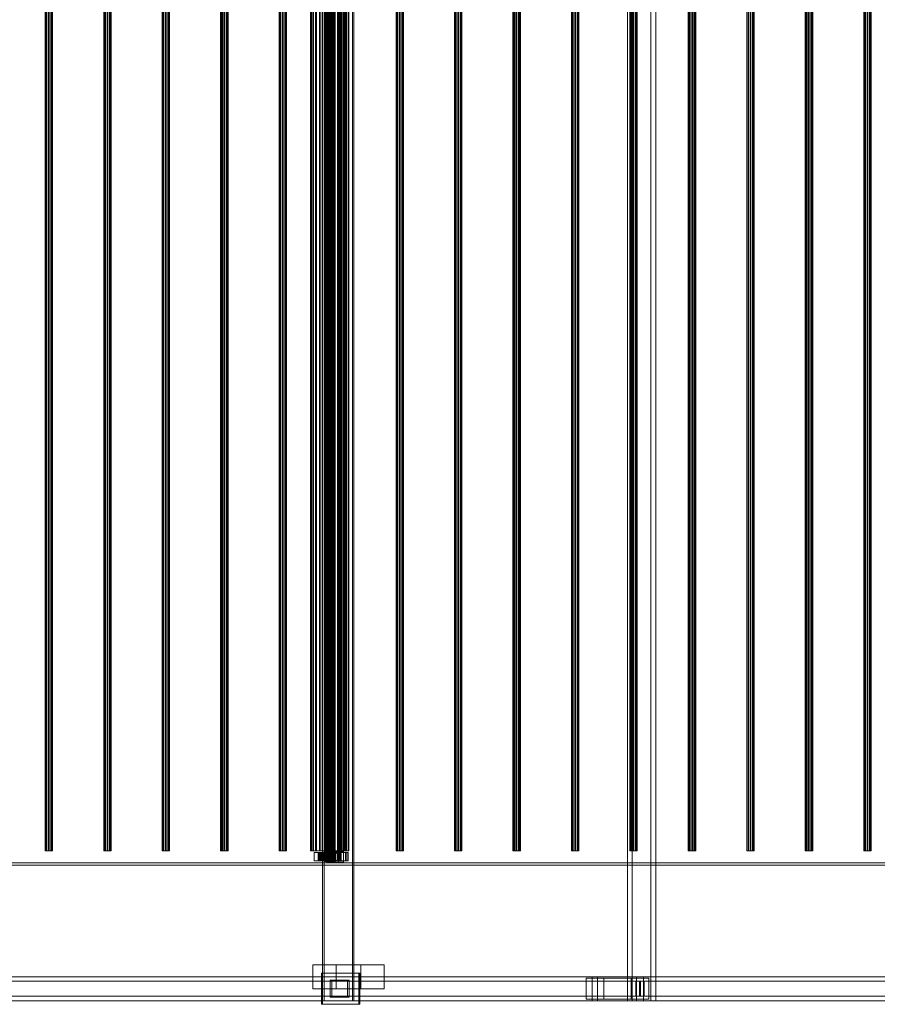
# Model space of a CAD drawing. Header units: millimetres. Extents: x -2233 to 61924, y -68080 to 6847.
# Tile 898 of 1056: x 37466 to 38896, y -19506 to -17864. Entities that reach past the tile are written whole.
import ezdxf

# ---------------------------------------------------------------- set-up
doc = ezdxf.new("R2010")
doc.units = ezdxf.units.MM
doc.layers.add('superior_C03', color=7, linetype='Continuous', lineweight=0)

msp = doc.modelspace()

# ---------------------------------------------------------------- linework, layer by layer
at = {"layer": 'superior_C03'}
for p, q in [((37971.316, -16500), (37971.316, -19500)), ((37974.011, -19500), (37974.011, -16500)), ((38020.819, -19500), (38020.819, -16500)), ((38023.514, -16500), (38023.514, -19500)), ((38479.586, -16500), (38479.586, -19500)), ((38487.446, -19500), (38487.446, -16500)), ((38518.564, -19500), (38518.564, -16500)), ((38526.425, -16500), (38526.425, -19500)), ((37974.048, -19268), (37974.048, -16732)), ((37974.272, -19268), (37974.272, -16732)), ((37974.436, -19268), (37974.436, -16732)), ((37975.094, -19268), (37975.094, -16732)), ((37975.411, -19268), (37975.411, -16732)), ((37976.458, -19268), (37976.458, -16732)), ((37976.907, -19268), (37976.907, -16732)), ((37978.27, -19268), (37978.27, -16732)), ((37978.82, -19268), (37978.82, -16732)), ((37980.407, -19268), (37980.407, -16732)), ((37981.021, -19268), (37981.021, -16732)), ((37982.725, -19268), (37982.725, -16732)), ((37983.36, -19268), (37983.36, -16732)), ((37985.063, -19268), (37985.063, -16732)), ((37985.677, -19268), (37985.677, -16732)), ((37987.264, -19268), (37987.264, -16732)), ((37987.814, -19268), (37987.814, -16732)), ((37989.178, -19268), (37989.178, -16732)), ((37989.627, -19268), (37989.627, -16732)), ((37990.673, -19268), (37990.673, -16732)), ((37990.99, -19268), (37990.99, -16732)), ((37991.648, -19268), (37991.648, -16732)), ((37991.812, -16732), (37991.812, -19268)), ((37992.036, -19268), (37992.036, -16732)), ((37508.9, -16750), (37508.9, -19250)), ((37509.243, -16750), (37509.243, -19250)), ((37510.92, -16750), (37510.92, -19250)), ((37511.819, -16750), (37511.819, -19250)), ((37514.532, -16750), (37514.532, -19250)), ((37515.643, -16750), (37515.643, -19250)), ((37518.356, -16750), (37518.356, -19250)), ((37519.255, -16750), (37519.255, -19250)), ((37520.932, -16750), (37520.932, -19250)), ((37521.275, -19250), (37521.275, -16750)), ((37606.345, -16750), (37606.345, -19250)), ((37606.689, -16750), (37606.689, -19250)), ((37608.365, -16750), (37608.365, -19250)), ((37609.265, -16750), (37609.265, -19250)), ((37611.977, -16750), (37611.977, -19250)), ((37613.089, -16750), (37613.089, -19250)), ((37615.802, -16750), (37615.802, -19250)), ((37616.701, -16750), (37616.701, -19250)), ((37618.377, -16750), (37618.377, -19250)), ((37618.721, -19250), (37618.721, -16750)), ((37703.791, -16750), (37703.791, -19250)), ((37704.135, -16750), (37704.135, -19250)), ((37705.811, -16750), (37705.811, -19250)), ((37706.71, -16750), (37706.71, -19250)), ((37709.423, -16750), (37709.423, -19250)), ((37710.535, -16750), (37710.535, -19250)), ((37713.247, -16750), (37713.247, -19250)), ((37714.147, -16750), (37714.147, -19250)), ((37715.823, -16750), (37715.823, -19250)), ((37716.167, -19250), (37716.167, -16750)), ((37801.237, -16750), (37801.237, -19250)), ((37801.58, -16750), (37801.58, -19250)), ((37803.257, -16750), (37803.257, -19250)), ((37804.156, -16750), (37804.156, -19250)), ((37806.869, -16750), (37806.869, -19250)), ((37807.98, -16750), (37807.98, -19250)), ((37810.693, -16750), (37810.693, -19250)), ((37811.592, -16750), (37811.592, -19250)), ((37813.269, -16750), (37813.269, -19250)), ((37813.612, -19250), (37813.612, -16750)), ((37898.682, -16750), (37898.682, -19250)), ((37899.026, -16750), (37899.026, -19250)), ((37900.702, -16750), (37900.702, -19250)), ((37901.602, -16750), (37901.602, -19250)), ((37904.314, -16750), (37904.314, -19250)), ((37905.426, -16750), (37905.426, -19250)), ((37908.139, -16750), (37908.139, -19250)), ((37909.038, -16750), (37909.038, -19250)), ((37910.714, -16750), (37910.714, -19250)), ((37911.058, -19250), (37911.058, -16750)), ((37951.062, -19250), (37951.062, -16750)), ((37951.859, -19250), (37951.859, -16750)), ((37952.444, -19250), (37952.444, -16750)), ((37954.782, -19250), (37954.782, -16750)), ((37955.911, -19250), (37955.911, -16750)), ((37959.63, -19250), (37959.63, -16750)), ((37961.227, -19250), (37961.227, -16750)), ((37966.074, -19250), (37966.074, -16750)), ((37968.03, -19250), (37968.03, -16750)), ((37973.674, -19250), (37973.674, -16750)), ((37975.856, -19250), (37975.856, -16750)), ((37981.913, -19250), (37981.913, -16750)), ((37984.171, -19250), (37984.171, -16750)), ((37990.228, -19250), (37990.228, -16750)), ((37992.41, -19250), (37992.41, -16750)), ((37996.128, -16750), (37996.128, -19250)), ((37996.472, -16750), (37996.472, -19250)), ((37998.054, -19250), (37998.054, -16750)), ((37998.148, -16750), (37998.148, -19250)), ((37999.047, -16750), (37999.047, -19250)), ((38000.01, -19250), (38000.01, -16750)), ((38001.76, -16750), (38001.76, -19250)), ((38002.872, -16750), (38002.872, -19250)), ((38004.857, -19250), (38004.857, -16750)), ((38005.584, -16750), (38005.584, -19250)), ((38006.454, -19250), (38006.454, -16750)), ((38006.484, -16750), (38006.484, -19250)), ((38008.16, -16750), (38008.16, -19250)), ((38008.504, -19250), (38008.504, -16750)), ((38010.173, -19250), (38010.173, -16750)), ((38011.302, -19250), (38011.302, -16750)), ((38013.64, -19250), (38013.64, -16750)), ((38014.225, -16750), (38014.225, -19250)), ((38015.022, -19250), (38015.022, -16750)), ((38093.574, -16750), (38093.574, -19250)), ((38093.917, -16750), (38093.917, -19250)), ((38095.594, -16750), (38095.594, -19250)), ((38096.493, -16750), (38096.493, -19250)), ((38099.206, -16750), (38099.206, -19250)), ((38100.317, -16750), (38100.317, -19250)), ((38103.03, -16750), (38103.03, -19250)), ((38103.929, -16750), (38103.929, -19250)), ((38105.606, -16750), (38105.606, -19250)), ((38105.949, -19250), (38105.949, -16750)), ((38191.019, -16750), (38191.019, -19250)), ((38191.363, -16750), (38191.363, -19250)), ((38193.039, -16750), (38193.039, -19250)), ((38193.939, -16750), (38193.939, -19250)), ((38196.651, -16750), (38196.651, -19250)), ((38197.763, -16750), (38197.763, -19250)), ((38200.475, -16750), (38200.475, -19250)), ((38201.375, -16750), (38201.375, -19250)), ((38203.051, -16750), (38203.051, -19250)), ((38203.395, -19250), (38203.395, -16750)), ((38288.465, -16750), (38288.465, -19250)), ((38288.808, -16750), (38288.808, -19250)), ((38290.485, -16750), (38290.485, -19250)), ((38291.384, -16750), (38291.384, -19250)), ((38294.097, -16750), (38294.097, -19250)), ((38295.209, -16750), (38295.209, -19250)), ((38297.921, -16750), (38297.921, -19250)), ((38298.821, -16750), (38298.821, -19250)), ((38300.497, -16750), (38300.497, -19250)), ((38300.841, -19250), (38300.841, -16750)), ((38385.911, -16750), (38385.911, -19250)), ((38386.254, -16750), (38386.254, -19250)), ((38387.931, -16750), (38387.931, -19250)), ((38388.83, -16750), (38388.83, -19250)), ((38391.543, -16750), (38391.543, -19250)), ((38392.654, -16750), (38392.654, -19250)), ((38395.367, -16750), (38395.367, -19250)), ((38396.266, -16750), (38396.266, -19250)), ((38397.943, -16750), (38397.943, -19250)), ((38398.286, -19250), (38398.286, -16750)), ((38483.356, -16750), (38483.356, -19250)), ((38483.7, -16750), (38483.7, -19250)), ((38485.376, -16750), (38485.376, -19250)), ((38486.276, -16750), (38486.276, -19250)), ((38488.988, -16750), (38488.988, -19250)), ((38490.1, -16750), (38490.1, -19250)), ((38492.812, -16750), (38492.812, -19250)), ((38493.712, -16750), (38493.712, -19250)), ((38495.388, -16750), (38495.388, -19250)), ((38495.732, -19250), (38495.732, -16750)), ((38580.802, -16750), (38580.802, -19250)), ((38581.145, -16750), (38581.145, -19250)), ((38582.822, -16750), (38582.822, -19250)), ((38583.721, -16750), (38583.721, -19250)), ((38586.434, -16750), (38586.434, -19250)), ((38587.546, -16750), (38587.546, -19250)), ((38590.258, -16750), (38590.258, -19250)), ((38591.158, -16750), (38591.158, -19250)), ((38592.834, -16750), (38592.834, -19250)), ((38593.178, -19250), (38593.178, -16750)), ((38678.248, -16750), (38678.248, -19250)), ((38678.591, -16750), (38678.591, -19250)), ((38680.268, -16750), (38680.268, -19250)), ((38681.167, -16750), (38681.167, -19250)), ((38683.879, -16750), (38683.879, -19250)), ((38684.991, -16750), (38684.991, -19250)), ((38687.704, -16750), (38687.704, -19250)), ((38688.603, -16750), (38688.603, -19250)), ((38690.28, -16750), (38690.28, -19250)), ((38690.623, -19250), (38690.623, -16750)), ((38775.693, -16750), (38775.693, -19250)), ((38776.037, -16750), (38776.037, -19250)), ((38777.713, -16750), (38777.713, -19250)), ((38778.613, -16750), (38778.613, -19250)), ((38781.325, -16750), (38781.325, -19250)), ((38782.437, -16750), (38782.437, -19250)), ((38785.149, -16750), (38785.149, -19250)), ((38786.049, -16750), (38786.049, -19250)), ((38787.725, -16750), (38787.725, -19250)), ((38788.069, -19250), (38788.069, -16750)), ((38873.139, -16750), (38873.139, -19250)), ((38873.482, -16750), (38873.482, -19250)), ((38875.159, -16750), (38875.159, -19250)), ((38876.058, -16750), (38876.058, -19250)), ((38878.771, -16750), (38878.771, -19250)), ((38879.883, -16750), (38879.883, -19250)), ((38882.595, -16750), (38882.595, -19250)), ((38883.494, -16750), (38883.494, -19250)), ((38885.171, -16750), (38885.171, -19250)), ((38885.514, -19250), (38885.514, -16750)), ((37509.243, -19250), (37508.9, -19250)), ((37508.9, -19250), (37510.92, -19250)), ((37511.819, -19250), (37509.243, -19250)), ((37510.92, -19250), (37514.532, -19250)), ((37515.643, -19250), (37511.819, -19250)), ((37514.532, -19250), (37518.356, -19250)), ((37519.255, -19250), (37515.643, -19250)), ((37518.356, -19250), (37520.932, -19250)), ((37521.275, -19250), (37519.255, -19250)), ((37520.932, -19250), (37521.275, -19250)), ((37606.689, -19250), (37606.345, -19250)), ((37606.345, -19250), (37608.365, -19250)), ((37609.265, -19250), (37606.689, -19250)), ((37608.365, -19250), (37611.977, -19250)), ((37613.089, -19250), (37609.265, -19250)), ((37611.977, -19250), (37615.802, -19250)), ((37616.701, -19250), (37613.089, -19250)), ((37615.802, -19250), (37618.377, -19250)), ((37618.721, -19250), (37616.701, -19250)), ((37618.377, -19250), (37618.721, -19250)), ((37704.135, -19250), (37703.791, -19250)), ((37703.791, -19250), (37705.811, -19250)), ((37706.71, -19250), (37704.135, -19250)), ((37705.811, -19250), (37709.423, -19250)), ((37710.535, -19250), (37706.71, -19250)), ((37709.423, -19250), (37713.247, -19250)), ((37714.147, -19250), (37710.535, -19250)), ((37713.247, -19250), (37715.823, -19250)), ((37716.167, -19250), (37714.147, -19250)), ((37715.823, -19250), (37716.167, -19250)), ((37801.58, -19250), (37801.237, -19250)), ((37801.237, -19250), (37803.257, -19250)), ((37804.156, -19250), (37801.58, -19250)), ((37803.257, -19250), (37806.869, -19250)), ((37807.98, -19250), (37804.156, -19250)), ((37806.869, -19250), (37810.693, -19250)), ((37811.592, -19250), (37807.98, -19250)), ((37810.693, -19250), (37813.269, -19250)), ((37813.612, -19250), (37811.592, -19250)), ((37813.269, -19250), (37813.612, -19250)), ((37899.026, -19250), (37898.682, -19250)), ((37898.682, -19250), (37900.702, -19250)), ((37901.602, -19250), (37899.026, -19250)), ((37900.702, -19250), (37904.314, -19250)), ((37905.426, -19250), (37901.602, -19250)), ((37904.314, -19250), (37908.139, -19250)), ((37909.038, -19250), (37905.426, -19250)), ((37908.139, -19250), (37910.714, -19250)), ((37911.058, -19250), (37909.038, -19250)), ((37910.714, -19250), (37911.058, -19250)), ((37951.859, -19250), (37951.062, -19250)), ((37951.062, -19250), (37952.444, -19250)), ((37954.782, -19250), (37951.859, -19250)), ((37952.444, -19250), (37955.911, -19250)), ((37959.63, -19250), (37954.782, -19250)), ((37955.911, -19250), (37961.227, -19250)), ((37967.158, -19253), (37957.413, -19253)), ((37957.413, -19253), (37957.413, -19267)), ((37968.193, -19253), (37957.413, -19253)), ((37966.074, -19250), (37959.63, -19250)), ((37961.227, -19250), (37968.03, -19250)), ((37964.874, -19254), (37964.054, -19254)), ((37964.054, -19254), (37974.048, -19254)), ((37964.054, -19266), (37964.054, -19254)), ((37964.054, -19254), (37964.527, -19254)), ((37964.527, -19254), (37974.272, -19254)), ((37964.527, -19266), (37964.527, -19254)), ((37964.527, -19254), (37966.263, -19254)), ((38011.594, -19253), (37964.82, -19253)), ((37964.82, -19253), (37964.82, -19267)), ((37967.066, -19253), (37964.82, -19253)), ((37966.933, -19254), (37964.874, -19254)), ((37964.874, -19254), (37974.436, -19254)), ((37964.874, -19266), (37964.874, -19254)), ((37973.674, -19250), (37966.074, -19250)), ((37966.263, -19254), (37975.094, -19254)), ((37966.263, -19266), (37966.263, -19254)), ((37966.263, -19254), (37969.141, -19254)), ((37970.089, -19254), (37966.933, -19254)), ((37966.933, -19254), (37975.411, -19254)), ((37966.933, -19266), (37966.933, -19254)), ((37967.066, -19267), (37967.066, -19253)), ((37967.066, -19253), (38013.84, -19253)), ((37967.158, -19267), (37967.158, -19253)), ((37967.158, -19253), (37977.937, -19253)), ((37968.03, -19250), (37975.856, -19250)), ((37968.193, -19267), (37968.193, -19253)), ((37968.193, -19253), (37977.937, -19253)), ((37969.141, -19254), (37976.458, -19254)), ((37969.141, -19266), (37969.141, -19254)), ((37969.141, -19254), (37972.967, -19254)), ((37974.129, -19254), (37970.089, -19254)), ((37970.089, -19254), (37976.907, -19254)), ((37970.089, -19266), (37970.089, -19254)), ((37972.967, -19254), (37978.27, -19254)), ((37972.967, -19266), (37972.967, -19254)), ((37972.967, -19254), (37977.48, -19254)), ((37981.913, -19250), (37973.674, -19250)), ((37974.048, -19254), (37974.436, -19254)), ((37974.048, -19254), (37974.048, -19266)), ((37974.272, -19254), (37974.048, -19254)), ((37978.775, -19254), (37974.129, -19254)), ((37974.129, -19254), (37978.82, -19254)), ((37974.129, -19266), (37974.129, -19254)), ((37974.272, -19254), (37974.272, -19266)), ((37975.094, -19254), (37974.272, -19254)), ((37974.436, -19254), (37975.411, -19254)), ((37974.436, -19254), (37974.436, -19266)), ((37975.094, -19254), (37975.094, -19266)), ((37976.458, -19254), (37975.094, -19254)), ((37975.411, -19254), (37976.907, -19254)), ((37975.411, -19254), (37975.411, -19266)), ((37975.856, -19250), (37984.171, -19250)), ((37976.458, -19254), (37976.458, -19266)), ((37978.27, -19254), (37976.458, -19254)), ((37976.907, -19254), (37978.82, -19254)), ((37976.907, -19254), (37976.907, -19266)), ((37977.48, -19254), (37980.407, -19254)), ((37977.48, -19266), (37977.48, -19254)), ((37977.48, -19254), (37982.372, -19254)), ((37977.937, -19253), (37977.937, -19267)), ((37978.27, -19254), (37978.27, -19266)), ((37980.407, -19254), (37978.27, -19254)), ((37997.952, -19251), (37978.463, -19251)), ((37978.463, -19251), (37978.463, -19269)), ((37986.547, -19251), (37978.463, -19251)), ((37983.712, -19254), (37978.775, -19254)), ((37978.775, -19254), (37981.021, -19254)), ((37978.775, -19266), (37978.775, -19254)), ((37978.82, -19254), (37981.021, -19254)), ((37978.82, -19254), (37978.82, -19266)), ((37980.407, -19254), (37980.407, -19266)), ((37982.725, -19254), (37980.407, -19254)), ((37981.021, -19254), (37983.36, -19254)), ((37981.021, -19254), (37981.021, -19266)), ((37990.228, -19250), (37981.913, -19250)), ((37982.372, -19254), (37982.725, -19254)), ((37982.372, -19266), (37982.372, -19254)), ((37982.372, -19254), (37987.309, -19254)), ((37982.725, -19254), (37982.725, -19266)), ((37985.063, -19254), (37982.725, -19254)), ((37983.712, -19254), (37983.36, -19254)), ((37983.36, -19254), (37985.677, -19254)), ((37983.36, -19254), (37983.36, -19266)), ((37988.604, -19254), (37983.712, -19254)), ((37983.712, -19266), (37983.712, -19254)), ((37984.171, -19250), (37992.41, -19250)), ((37987.309, -19254), (37985.063, -19254)), ((37985.063, -19254), (37985.063, -19266)), ((37987.264, -19254), (37985.063, -19254)), ((37988.604, -19254), (37985.677, -19254)), ((37985.677, -19254), (37987.814, -19254)), ((37985.677, -19254), (37985.677, -19266)), ((37986.547, -19269), (37986.547, -19251)), ((37986.547, -19251), (38006.037, -19251)), ((37991.956, -19254), (37987.264, -19254)), ((37987.264, -19254), (37987.264, -19266)), ((37989.178, -19254), (37987.264, -19254)), ((37987.309, -19266), (37987.309, -19254)), ((37987.309, -19254), (37991.956, -19254)), ((37993.117, -19254), (37987.814, -19254)), ((37987.814, -19254), (37989.627, -19254)), ((37987.814, -19254), (37987.814, -19266)), ((37998.34, -19253), (37988.596, -19253)), ((37988.596, -19253), (37988.596, -19267)), ((37999.375, -19253), (37988.596, -19253)), ((37993.117, -19254), (37988.604, -19254)), ((37988.604, -19266), (37988.604, -19254)), ((37995.995, -19254), (37989.178, -19254)), ((37989.178, -19254), (37989.178, -19266)), ((37990.673, -19254), (37989.178, -19254)), ((37996.943, -19254), (37989.627, -19254)), ((37989.627, -19254), (37990.99, -19254)), ((37989.627, -19254), (37989.627, -19266)), ((37998.054, -19250), (37990.228, -19250)), ((37999.151, -19254), (37990.673, -19254)), ((37990.673, -19254), (37990.673, -19266)), ((37991.648, -19254), (37990.673, -19254)), ((37999.821, -19254), (37990.99, -19254)), ((37990.99, -19254), (37991.812, -19254)), ((37990.99, -19254), (37990.99, -19266)), ((38001.21, -19254), (37991.648, -19254)), ((37991.648, -19254), (37991.648, -19266)), ((37992.036, -19254), (37991.648, -19254)), ((37991.812, -19254), (38001.557, -19254)), ((37991.812, -19266), (37991.812, -19254)), ((37991.812, -19254), (37992.036, -19254)), ((37991.956, -19266), (37991.956, -19254)), ((37991.956, -19254), (37995.995, -19254)), ((38002.03, -19254), (37992.036, -19254)), ((37992.036, -19254), (37992.036, -19266)), ((37992.41, -19250), (38000.01, -19250)), ((37996.943, -19254), (37993.117, -19254)), ((37993.117, -19266), (37993.117, -19254)), ((37995.995, -19266), (37995.995, -19254)), ((37995.995, -19254), (37999.151, -19254)), ((37996.472, -19250), (37996.128, -19250)), ((37996.128, -19250), (37998.148, -19250)), ((37999.047, -19250), (37996.472, -19250)), ((37999.821, -19254), (37996.943, -19254)), ((37996.943, -19266), (37996.943, -19254)), ((37997.952, -19269), (37997.952, -19251)), ((37997.952, -19251), (38006.037, -19251)), ((38004.857, -19250), (37998.054, -19250)), ((37998.148, -19250), (38001.76, -19250)), ((37998.34, -19267), (37998.34, -19253)), ((37998.34, -19253), (38009.12, -19253)), ((38002.872, -19250), (37999.047, -19250)), ((37999.151, -19266), (37999.151, -19254)), ((37999.151, -19254), (38001.21, -19254)), ((37999.375, -19267), (37999.375, -19253)), ((37999.375, -19253), (38009.12, -19253)), ((38001.557, -19254), (37999.821, -19254)), ((37999.821, -19266), (37999.821, -19254)), ((38000.01, -19250), (38006.454, -19250)), ((38001.21, -19266), (38001.21, -19254)), ((38001.21, -19254), (38002.03, -19254)), ((38001.557, -19254), (38001.557, -19266)), ((38002.03, -19254), (38001.557, -19254)), ((38001.76, -19250), (38005.584, -19250)), ((38002.03, -19266), (38002.03, -19254)), ((38006.484, -19250), (38002.872, -19250)), ((38010.173, -19250), (38004.857, -19250)), ((38005.584, -19250), (38008.16, -19250)), ((38006.037, -19251), (38006.037, -19269)), ((38006.454, -19250), (38011.302, -19250)), ((38008.504, -19250), (38006.484, -19250)), ((38008.16, -19250), (38008.504, -19250)), ((38009.12, -19253), (38009.12, -19267)), ((38013.64, -19250), (38010.173, -19250)), ((38011.302, -19250), (38014.225, -19250)), ((38011.594, -19267), (38011.594, -19253)), ((38011.594, -19253), (38013.84, -19253)), ((38015.022, -19250), (38013.64, -19250)), ((38013.84, -19253), (38013.84, -19267)), ((38014.225, -19250), (38015.022, -19250)), ((38093.917, -19250), (38093.574, -19250)), ((38093.574, -19250), (38095.594, -19250)), ((38096.493, -19250), (38093.917, -19250)), ((38095.594, -19250), (38099.206, -19250)), ((38100.317, -19250), (38096.493, -19250)), ((38099.206, -19250), (38103.03, -19250)), ((38103.929, -19250), (38100.317, -19250)), ((38103.03, -19250), (38105.606, -19250)), ((38105.949, -19250), (38103.929, -19250)), ((38105.606, -19250), (38105.949, -19250)), ((38191.363, -19250), (38191.019, -19250)), ((38191.019, -19250), (38193.039, -19250)), ((38193.939, -19250), (38191.363, -19250)), ((38193.039, -19250), (38196.651, -19250)), ((38197.763, -19250), (38193.939, -19250)), ((38196.651, -19250), (38200.475, -19250)), ((38201.375, -19250), (38197.763, -19250)), ((38200.475, -19250), (38203.051, -19250)), ((38203.395, -19250), (38201.375, -19250)), ((38203.051, -19250), (38203.395, -19250)), ((38288.808, -19250), (38288.465, -19250)), ((38288.465, -19250), (38290.485, -19250)), ((38291.384, -19250), (38288.808, -19250)), ((38290.485, -19250), (38294.097, -19250)), ((38295.209, -19250), (38291.384, -19250)), ((38294.097, -19250), (38297.921, -19250)), ((38298.821, -19250), (38295.209, -19250)), ((38297.921, -19250), (38300.497, -19250)), ((38300.841, -19250), (38298.821, -19250)), ((38300.497, -19250), (38300.841, -19250)), ((38386.254, -19250), (38385.911, -19250)), ((38385.911, -19250), (38387.931, -19250)), ((38388.83, -19250), (38386.254, -19250)), ((38387.931, -19250), (38391.543, -19250)), ((38392.654, -19250), (38388.83, -19250)), ((38391.543, -19250), (38395.367, -19250)), ((38396.266, -19250), (38392.654, -19250)), ((38395.367, -19250), (38397.943, -19250)), ((38398.286, -19250), (38396.266, -19250)), ((38397.943, -19250), (38398.286, -19250)), ((38483.7, -19250), (38483.356, -19250)), ((38483.356, -19250), (38485.376, -19250)), ((38486.276, -19250), (38483.7, -19250)), ((38485.376, -19250), (38488.988, -19250)), ((38490.1, -19250), (38486.276, -19250)), ((38488.988, -19250), (38492.812, -19250)), ((38493.712, -19250), (38490.1, -19250)), ((38492.812, -19250), (38495.388, -19250)), ((38495.732, -19250), (38493.712, -19250)), ((38495.388, -19250), (38495.732, -19250)), ((38581.145, -19250), (38580.802, -19250)), ((38580.802, -19250), (38582.822, -19250)), ((38583.721, -19250), (38581.145, -19250)), ((38582.822, -19250), (38586.434, -19250)), ((38587.546, -19250), (38583.721, -19250)), ((38586.434, -19250), (38590.258, -19250)), ((38591.158, -19250), (38587.546, -19250)), ((38590.258, -19250), (38592.834, -19250)), ((38593.178, -19250), (38591.158, -19250)), ((38592.834, -19250), (38593.178, -19250)), ((38678.591, -19250), (38678.248, -19250)), ((38678.248, -19250), (38680.268, -19250)), ((38681.167, -19250), (38678.591, -19250)), ((38680.268, -19250), (38683.879, -19250)), ((38684.991, -19250), (38681.167, -19250)), ((38683.879, -19250), (38687.704, -19250)), ((38688.603, -19250), (38684.991, -19250)), ((38687.704, -19250), (38690.28, -19250)), ((38690.623, -19250), (38688.603, -19250)), ((38690.28, -19250), (38690.623, -19250)), ((38776.037, -19250), (38775.693, -19250)), ((38775.693, -19250), (38777.713, -19250)), ((38778.613, -19250), (38776.037, -19250)), ((38777.713, -19250), (38781.325, -19250)), ((38782.437, -19250), (38778.613, -19250)), ((38781.325, -19250), (38785.149, -19250)), ((38786.049, -19250), (38782.437, -19250)), ((38785.149, -19250), (38787.725, -19250)), ((38788.069, -19250), (38786.049, -19250)), ((38787.725, -19250), (38788.069, -19250)), ((38873.482, -19250), (38873.139, -19250)), ((38873.139, -19250), (38875.159, -19250)), ((38876.058, -19250), (38873.482, -19250)), ((38875.159, -19250), (38878.771, -19250)), ((38879.883, -19250), (38876.058, -19250)), ((38878.771, -19250), (38882.595, -19250)), ((38883.494, -19250), (38879.883, -19250)), ((38882.595, -19250), (38885.171, -19250)), ((38885.514, -19250), (38883.494, -19250)), ((38885.171, -19250), (38885.514, -19250)), ((40313.243, -19270), (29204.438, -19270)), ((29204.438, -19274), (40313.243, -19274)), ((29205.337, -19270), (40314.141, -19270)), ((29233.633, -19270), (40342.437, -19270)), ((40342.437, -19274), (29233.633, -19274)), ((37957.413, -19267), (37967.158, -19267)), ((37957.413, -19267), (37968.193, -19267)), ((37974.048, -19266), (37964.054, -19266)), ((37964.054, -19266), (37964.874, -19266)), ((37964.527, -19266), (37964.054, -19266)), ((37974.272, -19266), (37964.527, -19266)), ((37966.263, -19266), (37964.527, -19266)), ((37964.82, -19267), (38011.594, -19267)), ((37964.82, -19267), (37967.066, -19267)), ((37974.436, -19266), (37964.874, -19266)), ((37964.874, -19266), (37966.933, -19266)), ((37975.094, -19266), (37966.263, -19266)), ((37969.141, -19266), (37966.263, -19266)), ((37975.411, -19266), (37966.933, -19266)), ((37966.933, -19266), (37970.089, -19266)), ((38013.84, -19267), (37967.066, -19267)), ((37977.937, -19267), (37967.158, -19267)), ((37977.937, -19267), (37968.193, -19267)), ((37976.458, -19266), (37969.141, -19266)), ((37972.967, -19266), (37969.141, -19266)), ((37976.907, -19266), (37970.089, -19266)), ((37970.089, -19266), (37974.129, -19266)), ((37978.27, -19266), (37972.967, -19266)), ((37977.48, -19266), (37972.967, -19266)), ((37974.436, -19266), (37974.048, -19266)), ((37974.048, -19266), (37974.272, -19266)), ((37974.272, -19268), (37974.048, -19268)), ((37974.048, -19268), (37974.436, -19268)), ((37978.82, -19266), (37974.129, -19266)), ((37974.129, -19266), (37978.775, -19266)), ((37974.272, -19266), (37975.094, -19266)), ((37975.094, -19268), (37974.272, -19268)), ((37975.411, -19266), (37974.436, -19266)), ((37974.436, -19268), (37975.411, -19268)), ((37975.094, -19266), (37976.458, -19266)), ((37976.458, -19268), (37975.094, -19268)), ((37976.907, -19266), (37975.411, -19266)), ((37975.411, -19268), (37976.907, -19268)), ((37976.458, -19266), (37978.27, -19266)), ((37978.27, -19268), (37976.458, -19268)), ((37978.82, -19266), (37976.907, -19266)), ((37976.907, -19268), (37978.82, -19268)), ((37980.407, -19266), (37977.48, -19266)), ((37982.372, -19266), (37977.48, -19266)), ((37978.27, -19266), (37980.407, -19266)), ((37980.407, -19268), (37978.27, -19268)), ((37978.463, -19269), (37997.952, -19269)), ((37986.547, -19269), (37978.463, -19269)), ((37981.021, -19266), (37978.775, -19266)), ((37978.775, -19266), (37983.712, -19266)), ((37981.021, -19266), (37978.82, -19266)), ((37978.82, -19268), (37981.021, -19268)), ((37980.407, -19266), (37982.725, -19266)), ((37982.725, -19268), (37980.407, -19268)), ((37983.36, -19266), (37981.021, -19266)), ((37981.021, -19268), (37983.36, -19268)), ((37982.725, -19266), (37982.372, -19266)), ((37987.309, -19266), (37982.372, -19266)), ((37982.725, -19266), (37985.063, -19266)), ((37985.063, -19268), (37982.725, -19268)), ((37985.677, -19266), (37983.36, -19266)), ((37983.36, -19266), (37983.712, -19266)), ((37983.36, -19268), (37985.677, -19268)), ((37983.712, -19266), (37988.604, -19266)), ((37985.063, -19266), (37987.309, -19266)), ((37985.063, -19266), (37987.264, -19266)), ((37987.264, -19268), (37985.063, -19268)), ((37987.814, -19266), (37985.677, -19266)), ((37985.677, -19266), (37988.604, -19266)), ((37985.677, -19268), (37987.814, -19268)), ((38006.037, -19269), (37986.547, -19269)), ((37987.264, -19266), (37991.956, -19266)), ((37987.264, -19266), (37989.178, -19266)), ((37989.178, -19268), (37987.264, -19268)), ((37991.956, -19266), (37987.309, -19266)), ((37989.627, -19266), (37987.814, -19266)), ((37987.814, -19266), (37993.117, -19266)), ((37987.814, -19268), (37989.627, -19268)), ((37988.596, -19267), (37998.34, -19267)), ((37988.596, -19267), (37999.375, -19267)), ((37988.604, -19266), (37993.117, -19266)), ((37989.178, -19266), (37995.995, -19266)), ((37989.178, -19266), (37990.673, -19266)), ((37990.673, -19268), (37989.178, -19268)), ((37990.99, -19266), (37989.627, -19266)), ((37989.627, -19266), (37996.943, -19266)), ((37989.627, -19268), (37990.99, -19268)), ((37990.673, -19266), (37999.151, -19266)), ((37990.673, -19266), (37991.648, -19266)), ((37991.648, -19268), (37990.673, -19268)), ((37991.812, -19266), (37990.99, -19266)), ((37990.99, -19266), (37999.821, -19266)), ((37990.99, -19268), (37991.812, -19268)), ((37991.648, -19266), (38001.21, -19266)), ((37991.648, -19266), (37992.036, -19266)), ((37992.036, -19268), (37991.648, -19268)), ((38001.557, -19266), (37991.812, -19266)), ((37992.036, -19266), (37991.812, -19266)), ((37991.812, -19268), (37992.036, -19268)), ((37995.995, -19266), (37991.956, -19266)), ((37992.036, -19266), (38002.03, -19266)), ((37993.117, -19266), (37996.943, -19266)), ((37999.151, -19266), (37995.995, -19266)), ((37996.943, -19266), (37999.821, -19266)), ((38006.037, -19269), (37997.952, -19269)), ((38009.12, -19267), (37998.34, -19267)), ((38001.21, -19266), (37999.151, -19266)), ((38009.12, -19267), (37999.375, -19267)), ((37999.821, -19266), (38001.557, -19266)), ((38002.03, -19266), (38001.21, -19266)), ((38001.557, -19266), (38002.03, -19266)), ((38013.84, -19267), (38011.594, -19267)), ((37994.036, -19440), (37955.058, -19440)), ((37955.058, -19440), (37955.058, -19480)), ((38035.007, -19440), (37955.058, -19440)), ((37994.036, -19480), (37994.036, -19440)), ((37994.036, -19440), (38073.985, -19440)), ((38035.007, -19480), (38035.007, -19440)), ((38035.007, -19440), (38073.985, -19440)), ((38073.985, -19440), (38073.985, -19480)), ((38031.742, -19454), (37969.376, -19454)), ((37969.376, -19454), (37969.376, -19506)), ((37971.173, -19454), (37969.376, -19454)), ((37971.173, -19506), (37971.173, -19454)), ((37971.173, -19454), (38033.538, -19454)), ((38031.742, -19506), (38031.742, -19454)), ((38031.742, -19454), (38033.538, -19454)), ((38033.538, -19454), (38033.538, -19506)), ((38420.698, -19460), (37251.35, -19460)), ((37255.168, -19467.5), (38499.524, -19467.5)), ((38500.872, -19467.5), (37256.516, -19467.5)), ((37260.333, -19460), (38429.681, -19460)), ((38494.584, -19460), (37325.236, -19460)), ((37336.465, -19460), (38505.813, -19460)), ((38012.93, -19466), (37983.696, -19466)), ((37983.696, -19466), (37983.696, -19494)), ((37986.391, -19466), (37983.696, -19466)), ((37986.391, -19494), (37986.391, -19466)), ((37986.391, -19466), (38015.625, -19466)), ((38012.93, -19494), (38012.93, -19466)), ((38012.93, -19466), (38015.625, -19466)), ((38015.625, -19466), (38015.625, -19494)), ((38439.807, -19462.5), (38410.573, -19462.5)), ((38410.573, -19462.5), (38410.573, -19497.5)), ((38485.581, -19462.5), (38410.573, -19462.5)), ((38420.698, -19460), (38420.698, -19500)), ((38429.681, -19460), (38420.698, -19460)), ((39590.046, -19460), (38420.698, -19460)), ((38429.681, -19500), (38429.681, -19460)), ((38429.681, -19460), (39599.029, -19460)), ((38439.807, -19497.5), (38439.807, -19462.5)), ((38439.807, -19462.5), (38514.815, -19462.5)), ((38485.581, -19497.5), (38485.581, -19462.5)), ((38485.581, -19462.5), (38514.815, -19462.5)), ((38493.034, -19467.5), (38507.363, -19467.5)), ((38493.034, -19492.5), (38493.034, -19467.5)), ((39587.373, -19467.5), (38493.034, -19467.5)), ((38494.584, -19460), (38494.584, -19500)), ((38505.813, -19460), (38494.584, -19460)), ((39663.932, -19460), (38494.584, -19460)), ((38499.524, -19492.5), (38499.524, -19467.5)), ((38499.524, -19467.5), (38500.872, -19467.5)), ((38500.872, -19467.5), (38500.872, -19492.5)), ((38505.813, -19500), (38505.813, -19460)), ((38505.813, -19460), (39675.16, -19460)), ((38507.363, -19467.5), (38507.363, -19492.5)), ((38507.363, -19467.5), (39601.702, -19467.5)), ((38514.815, -19462.5), (38514.815, -19497.5)), ((37955.058, -19480), (37994.036, -19480)), ((37955.058, -19480), (38035.007, -19480)), ((38073.985, -19480), (37994.036, -19480)), ((38073.985, -19480), (38035.007, -19480)), ((29204.438, -19500), (40313.243, -19500)), ((40314.141, -19500), (29205.337, -19500)), ((37251.35, -19500), (38420.698, -19500)), ((37255.168, -19492.5), (38499.524, -19492.5)), ((37256.516, -19492.5), (38500.872, -19492.5)), ((37260.333, -19500), (38429.681, -19500)), ((37325.236, -19500), (38494.584, -19500)), ((37336.465, -19500), (38505.813, -19500)), ((37969.376, -19506), (38031.742, -19506)), ((37969.376, -19506), (37971.173, -19506)), ((38033.538, -19506), (37971.173, -19506)), ((37971.316, -19500), (38020.819, -19500)), ((37971.316, -19500), (37974.011, -19500)), ((38023.514, -19500), (37974.011, -19500)), ((37983.696, -19494), (38012.93, -19494)), ((37983.696, -19494), (37986.391, -19494)), ((38015.625, -19494), (37986.391, -19494)), ((38015.625, -19494), (38012.93, -19494)), ((38023.514, -19500), (38020.819, -19500)), ((38033.538, -19506), (38031.742, -19506)), ((38410.573, -19497.5), (38439.807, -19497.5)), ((38485.581, -19497.5), (38410.573, -19497.5)), ((38420.698, -19500), (38429.681, -19500)), ((38420.698, -19500), (39590.046, -19500)), ((38429.681, -19500), (39599.029, -19500)), ((38514.815, -19497.5), (38439.807, -19497.5)), ((38479.586, -19500), (38518.564, -19500)), ((38479.586, -19500), (38487.446, -19500)), ((38514.815, -19497.5), (38485.581, -19497.5)), ((38526.425, -19500), (38487.446, -19500)), ((38507.363, -19492.5), (38493.034, -19492.5)), ((38493.034, -19492.5), (39587.373, -19492.5)), ((38494.584, -19500), (38505.813, -19500)), ((38494.584, -19500), (39663.932, -19500)), ((38500.872, -19492.5), (38499.524, -19492.5)), ((38505.813, -19500), (39675.16, -19500)), ((38507.363, -19492.5), (39601.702, -19492.5)), ((38526.425, -19500), (38518.564, -19500))]:
    msp.add_line(p, q, dxfattribs=at)

doc.saveas('drawing.dxf')
